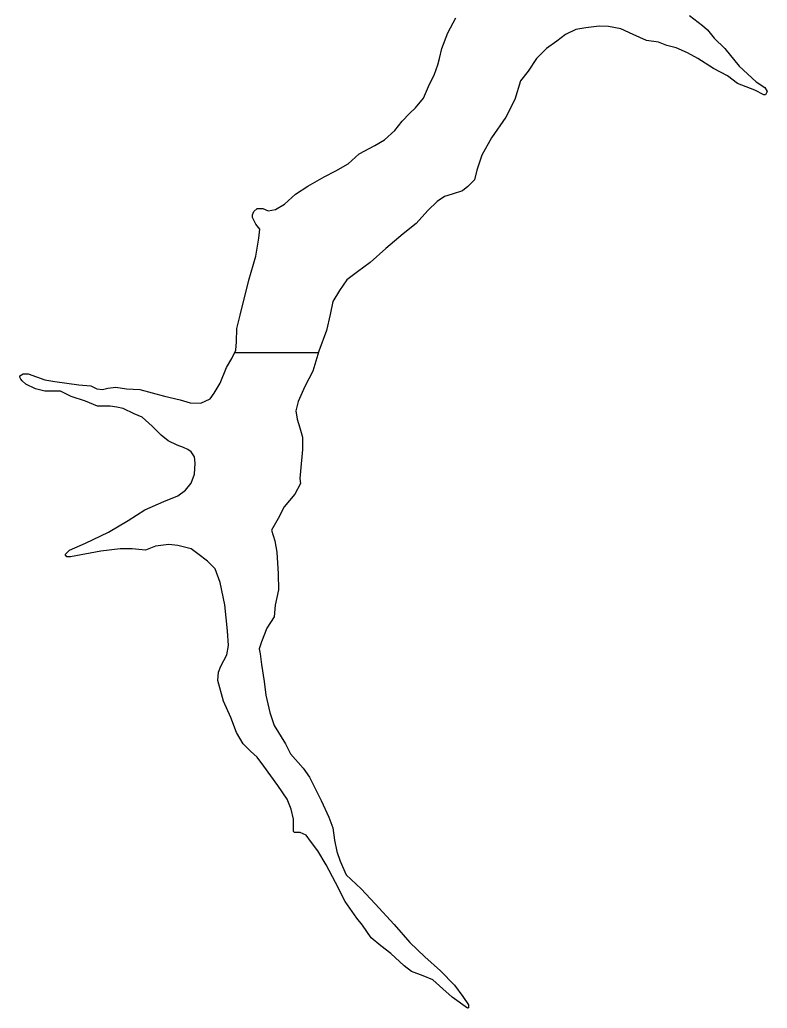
# Model space of a CAD drawing. Extents: x -83719 to 153526, y -11835 to 11446.
# Drawn here: x 8324.05 to 8354.88, y 220.59 to 261.37 of the extents above; entities that cross this region are included whole.
import ezdxf

# ---------------------------------------------------------------- set-up
doc = ezdxf.new("R2010")
doc.units = 0
doc.layers.add('Level 2', color=7, linetype='Continuous')
doc.layers.add('Level 9', color=7, linetype='Continuous')

msp = doc.modelspace()

# ---------------------------------------------------------------- linework, layer by layer
at = {"layer": 'Level 2'}
for points in [[(8333.01, 248.631), (8333.148, 249.184), (8333.494, 250.627), (8333.793, 251.617), (8333.908, 252.354), (8333.954, 252.723), (8333.793, 252.93), (8333.655, 253.206), (8333.655, 253.321), (8333.701, 253.46), (8333.839, 253.575), (8334.069, 253.575), (8334.299, 253.483), (8334.594, 253.544), (8334.967, 253.759), (8335.428, 254.174), (8335.934, 254.496), (8336.602, 254.888), (8337.086, 255.141), (8337.592, 255.417), (8338.053, 255.832), (8338.697, 256.178), (8339.089, 256.408), (8339.522, 256.792), (8339.821, 257.184), (8340.12, 257.506), (8340.374, 257.737), (8340.696, 258.128), (8340.903, 258.612), (8341.156, 259.118), (8341.295, 259.51), (8341.364, 259.763), (8341.456, 260.178), (8341.709, 260.823), (8342.031, 261.445)], [(8333.01, 248.631), (8333.148, 249.184), (8333.494, 250.627), (8333.793, 251.617), (8333.908, 252.354), (8333.954, 252.723), (8333.793, 252.93), (8333.655, 253.206), (8333.655, 253.321), (8333.701, 253.46), (8333.839, 253.575), (8334.069, 253.575), (8334.299, 253.483), (8334.594, 253.544), (8334.967, 253.759), (8335.428, 254.174), (8335.934, 254.496), (8336.602, 254.888), (8337.086, 255.141), (8337.592, 255.417), (8338.053, 255.832), (8338.697, 256.178), (8339.089, 256.408), (8339.522, 256.792), (8339.821, 257.184), (8340.12, 257.506), (8340.374, 257.737), (8340.696, 258.128), (8340.903, 258.612), (8341.156, 259.118), (8341.295, 259.51), (8341.364, 259.763), (8341.456, 260.178), (8341.709, 260.823), (8342.031, 261.445)], [(8351.675, 261.545), (8352.204, 261.131), (8352.411, 260.947), (8352.688, 260.601), (8353.125, 260.186), (8353.724, 259.449), (8354.415, 258.804), (8354.783, 258.574), (8354.875, 258.413), (8354.806, 258.275), (8354.737, 258.275), (8354.369, 258.459), (8353.655, 258.735), (8353.24, 259.058), (8352.665, 259.357), (8352.02, 259.772), (8351.582, 260.002), (8351.122, 260.209), (8350.731, 260.302), (8350.385, 260.44), (8349.902, 260.509), (8349.349, 260.762), (8348.842, 260.993), (8348.336, 261.085), (8347.944, 261.108), (8347.392, 261.039), (8346.977, 260.97), (8346.563, 260.762), (8346.194, 260.486), (8345.78, 260.186), (8345.366, 259.772), (8345.02, 259.242), (8344.698, 258.851)], [(8351.675, 261.545), (8352.204, 261.131), (8352.411, 260.947), (8352.688, 260.601), (8353.125, 260.186), (8353.724, 259.449), (8354.415, 258.804), (8354.783, 258.574), (8354.875, 258.413), (8354.806, 258.275), (8354.737, 258.275), (8354.369, 258.459), (8353.655, 258.735), (8353.24, 259.058), (8352.665, 259.357), (8352.02, 259.772), (8351.582, 260.002), (8351.122, 260.209), (8350.731, 260.302), (8350.385, 260.44), (8349.902, 260.509), (8349.349, 260.762), (8348.842, 260.993), (8348.336, 261.085), (8347.944, 261.108), (8347.392, 261.039), (8346.977, 260.97), (8346.563, 260.762), (8346.194, 260.486), (8345.78, 260.186), (8345.366, 259.772), (8345.02, 259.242), (8344.698, 258.851)], [(8344.698, 258.851), (8344.468, 258.082), (8344.099, 257.345), (8343.501, 256.492), (8343.109, 255.778), (8342.902, 255.156), (8342.81, 254.765), (8342.533, 254.489), (8342.303, 254.304), (8341.889, 254.166), (8341.566, 254.074), (8341.267, 253.867), (8340.876, 253.498), (8340.392, 252.968), (8339.862, 252.531), (8339.149, 251.932), (8338.504, 251.356), (8337.974, 250.964), (8337.537, 250.642), (8337.238, 250.204), (8336.961, 249.744), (8336.846, 249.214), (8336.708, 248.546), (8336.386, 247.694), (8336.132, 246.865), (8335.81, 246.243), (8335.534, 245.621), (8335.442, 245.229), (8335.488, 244.884), (8335.603, 244.538), (8335.718, 244.147), (8335.718, 243.644), (8335.626, 242.746), (8335.603, 242.446), (8335.626, 242.239), (8335.395, 241.801), (8334.958, 241.272), (8334.705, 240.788), (8334.428, 240.309), (8334.567, 239.871), (8334.659, 239.41), (8334.705, 238.512), (8334.728, 237.844), (8334.59, 237.222), (8334.544, 236.738), (8334.244, 236.263), (8334.014, 235.71), (8333.922, 235.411), (8333.968, 235.204), (8334.014, 234.766), (8334.129, 234.075), (8334.198, 233.499), (8334.359, 232.785), (8334.544, 232.255), (8335.004, 231.495), (8335.211, 231.081), (8335.741, 230.494), (8335.994, 230.125), (8336.478, 229.159), (8336.8, 228.468), (8336.961, 228.03), (8337.03, 227.523), (8337.123, 227.054), (8337.261, 226.663), (8337.514, 226.095), (8338.136, 225.519), (8338.711, 224.897), (8339.494, 224.045), (8340.139, 223.308), (8340.76, 222.709), (8341.405, 222.133), (8341.981, 221.535), (8342.326, 221.074), (8342.556, 220.728), (8342.556, 220.613), (8342.51, 220.59), (8341.889, 221.051), (8341.497, 221.396), (8341.083, 221.765), (8340.691, 221.926), (8340.208, 222.11), (8339.909, 222.341), (8339.356, 222.847), (8338.941, 223.17), (8338.55, 223.492), (8338.182, 224.022), (8337.951, 224.299), (8337.468, 224.99), (8337.076, 225.773), (8336.685, 226.51), (8336.34, 227.086), (8336.04, 227.477), (8335.856, 227.73)], [(8344.698, 258.851), (8344.468, 258.082), (8344.099, 257.345), (8343.501, 256.492), (8343.109, 255.778), (8342.902, 255.156), (8342.81, 254.765), (8342.533, 254.489), (8342.303, 254.304), (8341.889, 254.166), (8341.566, 254.074), (8341.267, 253.867), (8340.876, 253.498), (8340.392, 252.968), (8339.862, 252.531), (8339.149, 251.932), (8338.504, 251.356), (8337.974, 250.964), (8337.537, 250.642), (8337.238, 250.204), (8336.961, 249.744), (8336.846, 249.214), (8336.708, 248.546), (8336.386, 247.694), (8336.132, 246.865), (8335.81, 246.243), (8335.534, 245.621), (8335.442, 245.229), (8335.488, 244.884), (8335.603, 244.538), (8335.718, 244.147), (8335.718, 243.644), (8335.626, 242.746), (8335.603, 242.446), (8335.626, 242.239), (8335.395, 241.801), (8334.958, 241.272), (8334.705, 240.788), (8334.428, 240.309), (8334.567, 239.871), (8334.659, 239.41), (8334.705, 238.512), (8334.728, 237.844), (8334.59, 237.222), (8334.544, 236.738), (8334.244, 236.263), (8334.014, 235.71), (8333.922, 235.411), (8333.968, 235.204), (8334.014, 234.766), (8334.129, 234.075), (8334.198, 233.499), (8334.359, 232.785), (8334.544, 232.255), (8335.004, 231.495), (8335.211, 231.081), (8335.741, 230.494), (8335.994, 230.125), (8336.478, 229.159), (8336.8, 228.468), (8336.961, 228.03), (8337.03, 227.523), (8337.123, 227.054), (8337.261, 226.663), (8337.514, 226.095), (8338.136, 225.519), (8338.711, 224.897), (8339.494, 224.045), (8340.139, 223.308), (8340.76, 222.709), (8341.405, 222.133), (8341.981, 221.535), (8342.326, 221.074), (8342.556, 220.728), (8342.556, 220.613), (8342.51, 220.59), (8341.889, 221.051), (8341.497, 221.396), (8341.083, 221.765), (8340.691, 221.926), (8340.208, 222.11), (8339.909, 222.341), (8339.356, 222.847), (8338.941, 223.17), (8338.55, 223.492), (8338.182, 224.022), (8337.951, 224.299), (8337.468, 224.99), (8337.076, 225.773), (8336.685, 226.51), (8336.34, 227.086), (8336.04, 227.477), (8335.856, 227.73)], [(8331.26, 242.619), (8331.283, 243.08), (8331.26, 243.333), (8331.122, 243.541), (8330.984, 243.633), (8330.8, 243.725), (8330.546, 243.817), (8330.178, 244.001), (8329.879, 244.232), (8329.51, 244.6), (8329.096, 244.969), (8328.773, 245.107), (8328.313, 245.337), (8328.06, 245.383), (8327.783, 245.429), (8327.254, 245.429), (8326.77, 245.637), (8326.171, 245.821), (8325.734, 246.051), (8325.642, 246.051), (8325.435, 246.051), (8325.089, 246.051), (8324.698, 246.143), (8324.306, 246.328), (8324.145, 246.466), (8324.099, 246.535), (8324.053, 246.627), (8324.053, 246.673), (8324.191, 246.765), (8324.398, 246.765), (8325.089, 246.512), (8325.504, 246.443), (8326.494, 246.305), (8326.977, 246.259), (8327.231, 246.143), (8327.461, 246.12), (8327.691, 246.166), (8328.013, 246.213), (8328.451, 246.143), (8329.004, 246.12), (8330.017, 245.844), (8330.661, 245.683), (8331.076, 245.568), (8331.513, 245.545), (8331.905, 245.729), (8332.066, 245.959), (8332.319, 246.374), (8332.573, 247.019), (8332.803, 247.387), (8332.964, 247.733), (8332.987, 248.078), (8333.01, 248.631)], [(8335.856, 227.73), (8335.612, 227.838), (8335.52, 227.838), (8335.382, 227.838), (8335.336, 227.884), (8335.336, 228), (8335.336, 228.115), (8335.336, 228.391), (8335.244, 228.806), (8335.082, 229.22), (8334.691, 229.773), (8334.115, 230.579), (8333.839, 230.948), (8333.563, 231.201), (8333.263, 231.501), (8332.987, 231.961), (8332.757, 232.583), (8332.457, 233.251), (8332.227, 234.103), (8332.25, 234.449), (8332.342, 234.702), (8332.596, 235.163), (8332.665, 235.555), (8332.619, 236.153), (8332.503, 237.236), (8332.319, 238.157), (8332.112, 238.71), (8331.79, 239.033), (8331.398, 239.332), (8331.122, 239.539), (8330.569, 239.677), (8330.201, 239.724), (8329.648, 239.654), (8329.234, 239.493), (8328.681, 239.539), (8328.198, 239.539), (8327.392, 239.447), (8326.148, 239.217), (8325.987, 239.217), (8325.918, 239.309), (8326.102, 239.493), (8326.77, 239.77), (8327.714, 240.23), (8328.52, 240.714), (8329.211, 241.152), (8329.994, 241.497), (8330.569, 241.727), (8330.892, 241.958), (8331.122, 242.257), (8331.26, 242.619), (8331.283, 243.08), (8331.26, 243.333), (8331.122, 243.541), (8330.984, 243.633), (8330.8, 243.725), (8330.546, 243.817), (8330.178, 244.001), (8329.879, 244.232), (8329.51, 244.6), (8329.096, 244.969), (8328.773, 245.107), (8328.313, 245.337), (8328.06, 245.383), (8327.783, 245.429), (8327.254, 245.429), (8326.77, 245.637), (8326.171, 245.821), (8325.734, 246.051), (8325.642, 246.051), (8325.435, 246.051), (8325.089, 246.051), (8324.698, 246.143), (8324.306, 246.328), (8324.145, 246.466), (8324.099, 246.535), (8324.053, 246.627), (8324.053, 246.673), (8324.191, 246.765), (8324.398, 246.765), (8325.089, 246.512), (8325.504, 246.443), (8326.494, 246.305), (8326.977, 246.259), (8327.231, 246.143), (8327.461, 246.12), (8327.691, 246.166), (8328.013, 246.213), (8328.451, 246.143), (8329.004, 246.12), (8330.017, 245.844), (8330.661, 245.683), (8331.076, 245.568), (8331.513, 245.545), (8331.905, 245.729), (8332.066, 245.959), (8332.319, 246.374), (8332.573, 247.019), (8332.803, 247.387), (8332.964, 247.733), (8332.987, 248.078), (8333.01, 248.631)], [(8335.856, 227.73), (8335.612, 227.838), (8335.52, 227.838), (8335.382, 227.838), (8335.336, 227.884), (8335.336, 228), (8335.336, 228.115), (8335.336, 228.391), (8335.244, 228.806), (8335.082, 229.22), (8334.691, 229.773), (8334.115, 230.579), (8333.839, 230.948), (8333.563, 231.201), (8333.263, 231.501), (8332.987, 231.961), (8332.757, 232.583), (8332.457, 233.251), (8332.227, 234.103), (8332.25, 234.449), (8332.342, 234.702), (8332.596, 235.163), (8332.665, 235.555), (8332.619, 236.153), (8332.503, 237.236), (8332.319, 238.157), (8332.112, 238.71), (8331.79, 239.033), (8331.398, 239.332), (8331.122, 239.539), (8330.569, 239.677), (8330.201, 239.724), (8329.648, 239.654), (8329.234, 239.493), (8328.681, 239.539), (8328.198, 239.539), (8327.392, 239.447), (8326.148, 239.217), (8325.987, 239.217), (8325.918, 239.309), (8326.102, 239.493), (8326.77, 239.77), (8327.714, 240.23), (8328.52, 240.714), (8329.211, 241.152), (8329.994, 241.497), (8330.569, 241.727), (8330.892, 241.958), (8331.122, 242.257), (8331.26, 242.619)]]:
    msp.add_lwpolyline(points, dxfattribs=at)
at = {"layer": 'Level 9'}
msp.add_line((8332.924, 247.646), (8336.368, 247.636), dxfattribs=at)
for points in [[(8333.01, 248.631), (8333.148, 249.184), (8333.494, 250.627), (8333.793, 251.617), (8333.908, 252.354), (8333.954, 252.723), (8333.793, 252.93), (8333.655, 253.206), (8333.655, 253.321), (8333.701, 253.46), (8333.839, 253.575), (8334.069, 253.575), (8334.299, 253.483), (8334.594, 253.544), (8334.967, 253.759), (8335.428, 254.174), (8335.934, 254.496), (8336.602, 254.888), (8337.086, 255.141), (8337.592, 255.417), (8338.053, 255.832), (8338.697, 256.178), (8339.089, 256.408), (8339.522, 256.792), (8339.821, 257.184), (8340.12, 257.506), (8340.374, 257.737), (8340.696, 258.128), (8340.903, 258.612), (8341.156, 259.118), (8341.295, 259.51), (8341.364, 259.763), (8341.456, 260.178), (8341.709, 260.823), (8342.031, 261.445)], [(8333.01, 248.631), (8333.148, 249.184), (8333.494, 250.627), (8333.793, 251.617), (8333.908, 252.354), (8333.954, 252.723), (8333.793, 252.93), (8333.655, 253.206), (8333.655, 253.321), (8333.701, 253.46), (8333.839, 253.575), (8334.069, 253.575), (8334.299, 253.483), (8334.594, 253.544), (8334.967, 253.759), (8335.428, 254.174), (8335.934, 254.496), (8336.602, 254.888), (8337.086, 255.141), (8337.592, 255.417), (8338.053, 255.832), (8338.697, 256.178), (8339.089, 256.408), (8339.522, 256.792), (8339.821, 257.184), (8340.12, 257.506), (8340.374, 257.737), (8340.696, 258.128), (8340.903, 258.612), (8341.156, 259.118), (8341.295, 259.51), (8341.364, 259.763), (8341.456, 260.178), (8341.709, 260.823), (8342.031, 261.445)], [(8351.675, 261.545), (8352.204, 261.131), (8352.411, 260.947), (8352.688, 260.601), (8353.125, 260.186), (8353.724, 259.449), (8354.415, 258.804), (8354.783, 258.574), (8354.875, 258.413), (8354.806, 258.275), (8354.737, 258.275), (8354.369, 258.459), (8353.655, 258.735), (8353.24, 259.058), (8352.665, 259.357), (8352.02, 259.772), (8351.582, 260.002), (8351.122, 260.209), (8350.731, 260.302), (8350.385, 260.44), (8349.902, 260.509), (8349.349, 260.762), (8348.842, 260.993), (8348.336, 261.085), (8347.944, 261.108), (8347.392, 261.039), (8346.977, 260.97), (8346.563, 260.762), (8346.194, 260.486), (8345.78, 260.186), (8345.366, 259.772), (8345.02, 259.242), (8344.698, 258.851)], [(8351.675, 261.545), (8352.204, 261.131), (8352.411, 260.947), (8352.688, 260.601), (8353.125, 260.186), (8353.724, 259.449), (8354.415, 258.804), (8354.783, 258.574), (8354.875, 258.413), (8354.806, 258.275), (8354.737, 258.275), (8354.369, 258.459), (8353.655, 258.735), (8353.24, 259.058), (8352.665, 259.357), (8352.02, 259.772), (8351.582, 260.002), (8351.122, 260.209), (8350.731, 260.302), (8350.385, 260.44), (8349.902, 260.509), (8349.349, 260.762), (8348.842, 260.993), (8348.336, 261.085), (8347.944, 261.108), (8347.392, 261.039), (8346.977, 260.97), (8346.563, 260.762), (8346.194, 260.486), (8345.78, 260.186), (8345.366, 259.772), (8345.02, 259.242), (8344.698, 258.851)], [(8344.698, 258.851), (8344.468, 258.082), (8344.099, 257.345), (8343.501, 256.492), (8343.109, 255.778), (8342.902, 255.156), (8342.81, 254.765), (8342.533, 254.489), (8342.303, 254.304), (8341.889, 254.166), (8341.566, 254.074), (8341.267, 253.867), (8340.876, 253.498), (8340.392, 252.968), (8339.862, 252.531), (8339.149, 251.932), (8338.504, 251.356), (8337.974, 250.964), (8337.537, 250.642), (8337.238, 250.204), (8336.961, 249.744), (8336.846, 249.214), (8336.708, 248.546), (8336.386, 247.694), (8336.132, 246.865), (8335.81, 246.243), (8335.534, 245.621), (8335.442, 245.229), (8335.488, 244.884), (8335.603, 244.538), (8335.718, 244.147), (8335.718, 243.644), (8335.626, 242.746), (8335.603, 242.446), (8335.626, 242.239), (8335.395, 241.801), (8334.958, 241.272), (8334.705, 240.788), (8334.428, 240.309), (8334.567, 239.871), (8334.659, 239.41), (8334.705, 238.512), (8334.728, 237.844), (8334.59, 237.222), (8334.544, 236.738), (8334.244, 236.263), (8334.014, 235.71), (8333.922, 235.411), (8333.968, 235.204), (8334.014, 234.766), (8334.129, 234.075), (8334.198, 233.499), (8334.359, 232.785), (8334.544, 232.255), (8335.004, 231.495), (8335.211, 231.081), (8335.741, 230.494), (8335.994, 230.125), (8336.478, 229.159), (8336.8, 228.468), (8336.961, 228.03), (8337.03, 227.523), (8337.123, 227.054), (8337.261, 226.663), (8337.514, 226.095), (8338.136, 225.519), (8338.711, 224.897), (8339.494, 224.045), (8340.139, 223.308), (8340.76, 222.709), (8341.405, 222.133), (8341.981, 221.535), (8342.326, 221.074), (8342.556, 220.728), (8342.556, 220.613), (8342.51, 220.59), (8341.889, 221.051), (8341.497, 221.396), (8341.083, 221.765), (8340.691, 221.926), (8340.208, 222.11), (8339.909, 222.341), (8339.356, 222.847), (8338.941, 223.17), (8338.55, 223.492), (8338.182, 224.022), (8337.951, 224.299), (8337.468, 224.99), (8337.076, 225.773), (8336.685, 226.51), (8336.34, 227.086), (8336.04, 227.477), (8335.856, 227.73)], [(8344.698, 258.851), (8344.468, 258.082), (8344.099, 257.345), (8343.501, 256.492), (8343.109, 255.778), (8342.902, 255.156), (8342.81, 254.765), (8342.533, 254.489), (8342.303, 254.304), (8341.889, 254.166), (8341.566, 254.074), (8341.267, 253.867), (8340.876, 253.498), (8340.392, 252.968), (8339.862, 252.531), (8339.149, 251.932), (8338.504, 251.356), (8337.974, 250.964), (8337.537, 250.642), (8337.238, 250.204), (8336.961, 249.744), (8336.846, 249.214), (8336.708, 248.546), (8336.386, 247.694), (8336.132, 246.865), (8335.81, 246.243), (8335.534, 245.621), (8335.442, 245.229), (8335.488, 244.884), (8335.603, 244.538), (8335.718, 244.147), (8335.718, 243.644), (8335.626, 242.746), (8335.603, 242.446), (8335.626, 242.239), (8335.395, 241.801), (8334.958, 241.272), (8334.705, 240.788), (8334.428, 240.309), (8334.567, 239.871), (8334.659, 239.41), (8334.705, 238.512), (8334.728, 237.844), (8334.59, 237.222), (8334.544, 236.738), (8334.244, 236.263), (8334.014, 235.71), (8333.922, 235.411), (8333.968, 235.204), (8334.014, 234.766), (8334.129, 234.075), (8334.198, 233.499), (8334.359, 232.785), (8334.544, 232.255), (8335.004, 231.495), (8335.211, 231.081), (8335.741, 230.494), (8335.994, 230.125), (8336.478, 229.159), (8336.8, 228.468), (8336.961, 228.03), (8337.03, 227.523), (8337.123, 227.054), (8337.261, 226.663), (8337.514, 226.095), (8338.136, 225.519), (8338.711, 224.897), (8339.494, 224.045), (8340.139, 223.308), (8340.76, 222.709), (8341.405, 222.133), (8341.981, 221.535), (8342.326, 221.074), (8342.556, 220.728), (8342.556, 220.613), (8342.51, 220.59), (8341.889, 221.051), (8341.497, 221.396), (8341.083, 221.765), (8340.691, 221.926), (8340.208, 222.11), (8339.909, 222.341), (8339.356, 222.847), (8338.941, 223.17), (8338.55, 223.492), (8338.182, 224.022), (8337.951, 224.299), (8337.468, 224.99), (8337.076, 225.773), (8336.685, 226.51), (8336.34, 227.086), (8336.04, 227.477), (8335.856, 227.73)], [(8331.26, 242.619), (8331.283, 243.08), (8331.26, 243.333), (8331.122, 243.541), (8330.984, 243.633), (8330.8, 243.725), (8330.546, 243.817), (8330.178, 244.001), (8329.879, 244.232), (8329.51, 244.6), (8329.096, 244.969), (8328.773, 245.107), (8328.313, 245.337), (8328.06, 245.383), (8327.783, 245.429), (8327.254, 245.429), (8326.77, 245.637), (8326.171, 245.821), (8325.734, 246.051), (8325.642, 246.051), (8325.435, 246.051), (8325.089, 246.051), (8324.698, 246.143), (8324.306, 246.328), (8324.145, 246.466), (8324.099, 246.535), (8324.053, 246.627), (8324.053, 246.673), (8324.191, 246.765), (8324.398, 246.765), (8325.089, 246.512), (8325.504, 246.443), (8326.494, 246.305), (8326.977, 246.259), (8327.231, 246.143), (8327.461, 246.12), (8327.691, 246.166), (8328.013, 246.213), (8328.451, 246.143), (8329.004, 246.12), (8330.017, 245.844), (8330.661, 245.683), (8331.076, 245.568), (8331.513, 245.545), (8331.905, 245.729), (8332.066, 245.959), (8332.319, 246.374), (8332.573, 247.019), (8332.803, 247.387), (8332.964, 247.733), (8332.987, 248.078), (8333.01, 248.631)], [(8335.856, 227.73), (8335.612, 227.838), (8335.52, 227.838), (8335.382, 227.838), (8335.336, 227.884), (8335.336, 228), (8335.336, 228.115), (8335.336, 228.391), (8335.244, 228.806), (8335.082, 229.22), (8334.691, 229.773), (8334.115, 230.579), (8333.839, 230.948), (8333.563, 231.201), (8333.263, 231.501), (8332.987, 231.961), (8332.757, 232.583), (8332.457, 233.251), (8332.227, 234.103), (8332.25, 234.449), (8332.342, 234.702), (8332.596, 235.163), (8332.665, 235.555), (8332.619, 236.153), (8332.503, 237.236), (8332.319, 238.157), (8332.112, 238.71), (8331.79, 239.033), (8331.398, 239.332), (8331.122, 239.539), (8330.569, 239.677), (8330.201, 239.724), (8329.648, 239.654), (8329.234, 239.493), (8328.681, 239.539), (8328.198, 239.539), (8327.392, 239.447), (8326.148, 239.217), (8325.987, 239.217), (8325.918, 239.309), (8326.102, 239.493), (8326.77, 239.77), (8327.714, 240.23), (8328.52, 240.714), (8329.211, 241.152), (8329.994, 241.497), (8330.569, 241.727), (8330.892, 241.958), (8331.122, 242.257), (8331.26, 242.619), (8331.283, 243.08), (8331.26, 243.333), (8331.122, 243.541), (8330.984, 243.633), (8330.8, 243.725), (8330.546, 243.817), (8330.178, 244.001), (8329.879, 244.232), (8329.51, 244.6), (8329.096, 244.969), (8328.773, 245.107), (8328.313, 245.337), (8328.06, 245.383), (8327.783, 245.429), (8327.254, 245.429), (8326.77, 245.637), (8326.171, 245.821), (8325.734, 246.051), (8325.642, 246.051), (8325.435, 246.051), (8325.089, 246.051), (8324.698, 246.143), (8324.306, 246.328), (8324.145, 246.466), (8324.099, 246.535), (8324.053, 246.627), (8324.053, 246.673), (8324.191, 246.765), (8324.398, 246.765), (8325.089, 246.512), (8325.504, 246.443), (8326.494, 246.305), (8326.977, 246.259), (8327.231, 246.143), (8327.461, 246.12), (8327.691, 246.166), (8328.013, 246.213), (8328.451, 246.143), (8329.004, 246.12), (8330.017, 245.844), (8330.661, 245.683), (8331.076, 245.568), (8331.513, 245.545), (8331.905, 245.729), (8332.066, 245.959), (8332.319, 246.374), (8332.573, 247.019), (8332.803, 247.387), (8332.964, 247.733), (8332.987, 248.078), (8333.01, 248.631)], [(8335.856, 227.73), (8335.612, 227.838), (8335.52, 227.838), (8335.382, 227.838), (8335.336, 227.884), (8335.336, 228), (8335.336, 228.115), (8335.336, 228.391), (8335.244, 228.806), (8335.082, 229.22), (8334.691, 229.773), (8334.115, 230.579), (8333.839, 230.948), (8333.563, 231.201), (8333.263, 231.501), (8332.987, 231.961), (8332.757, 232.583), (8332.457, 233.251), (8332.227, 234.103), (8332.25, 234.449), (8332.342, 234.702), (8332.596, 235.163), (8332.665, 235.555), (8332.619, 236.153), (8332.503, 237.236), (8332.319, 238.157), (8332.112, 238.71), (8331.79, 239.033), (8331.398, 239.332), (8331.122, 239.539), (8330.569, 239.677), (8330.201, 239.724), (8329.648, 239.654), (8329.234, 239.493), (8328.681, 239.539), (8328.198, 239.539), (8327.392, 239.447), (8326.148, 239.217), (8325.987, 239.217), (8325.918, 239.309), (8326.102, 239.493), (8326.77, 239.77), (8327.714, 240.23), (8328.52, 240.714), (8329.211, 241.152), (8329.994, 241.497), (8330.569, 241.727), (8330.892, 241.958), (8331.122, 242.257), (8331.26, 242.619)]]:
    msp.add_lwpolyline(points, dxfattribs=at)

doc.saveas('drawing.dxf')
